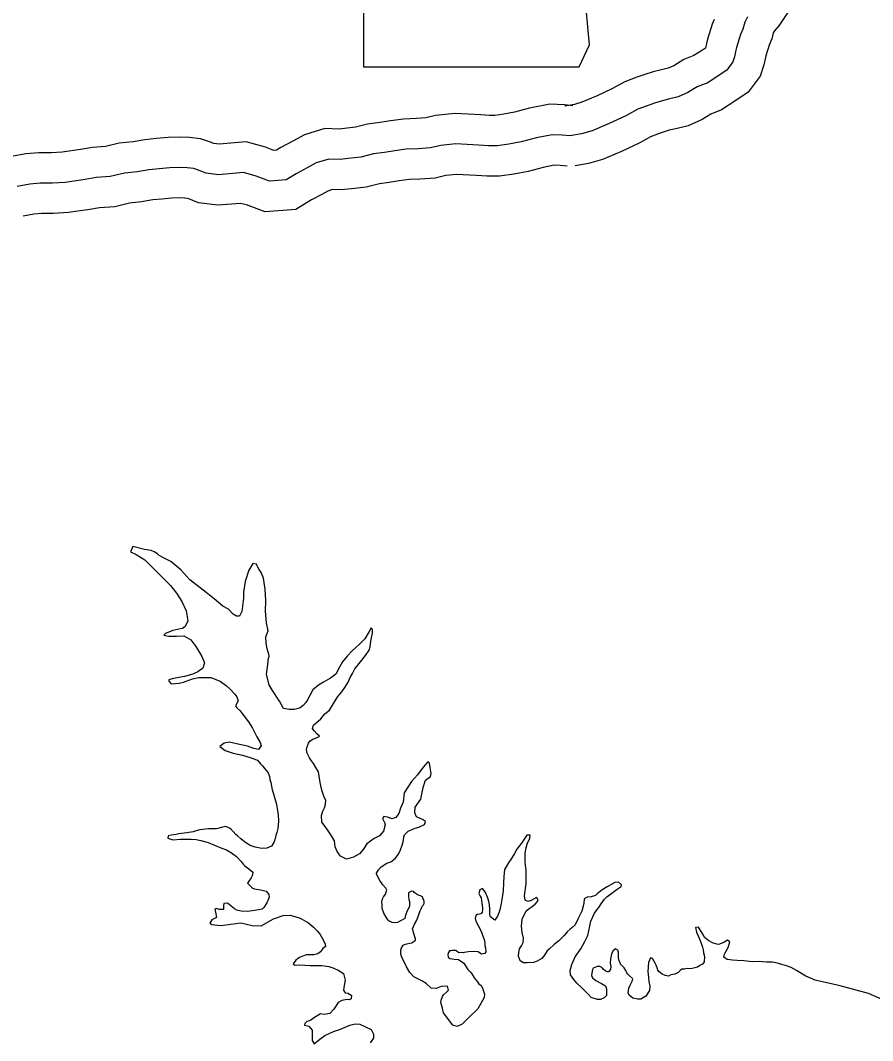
# Model space of a CAD drawing. Extents: x -83719 to 153526, y -11835 to 11446.
# Drawn here: x -3723 to -3582.6, y -3089 to -2920.9 of the extents above; entities that cross this region are included whole.
import ezdxf

# ---------------------------------------------------------------- set-up
doc = ezdxf.new("R2010")
doc.units = 0
for name, color, linetype in [('Level 10', 7, 'Continuous'), ('Level 21', 7, 'Continuous'), ('Level 59', 7, 'Continuous'), ('Level 9', 7, 'Continuous')]:
    doc.layers.add(name, color=color, linetype=linetype)

msp = doc.modelspace()

# ---------------------------------------------------------------- linework, layer by layer
at = {"layer": 'Level 10'}
for points in [[(-3608.75, -2920.76), (-3609.09, -2921.56), (-3609.83, -2924.01), (-3610.02, -2924.7), (-3610.18, -2925.47), (-3610.67, -2925.8), (-3612.07, -2926.71), (-3613.76, -2927.36), (-3615.4, -2928.39), (-3616.31, -2928.79), (-3617.4, -2929.06), (-3618.79, -2929.38), (-3620.15, -2929.81), (-3621.47, -2930.27), (-3623.44, -2931.02), (-3625.57, -2932.21), (-3628.03, -2933.36), (-3630.51, -2934.39), (-3631.73, -2934.75), (-3633.34, -2935.03)], [(-3596.68, -2919.66), (-3598.06, -2921.84), (-3598.82, -2922.62), (-3599, -2922.97), (-3599.25, -2923.97), (-3599.68, -2924.99), (-3600.22, -2926.76), (-3600.29, -2927.01), (-3600.54, -2928.25), (-3601.18, -2930.11), (-3603.12, -2932.77), (-3605.14, -2934.13), (-3607.52, -2935.68), (-3609.28, -2936.35), (-3610.69, -2937.23), (-3613.04, -2938.28), (-3615.07, -2938.79), (-3616.15, -2939.03), (-3616.99, -2939.3), (-3618.06, -2939.67), (-3619.21, -2940.11), (-3621, -2941.11), (-3623.99, -2942.51), (-3627.15, -2943.82), (-3629.45, -2944.51), (-3631.65, -2944.88)], [(-3632.04, -2934.98), (-3633.42, -2934.85), (-3635.8, -2934.74), (-3639.16, -2935.39), (-3641.65, -2936.06), (-3643.38, -2936.39), (-3644.84, -2936.59), (-3645.74, -2936.6), (-3647.19, -2936.47), (-3651.43, -2936.27), (-3654.63, -2936.57), (-3656.25, -2936.98), (-3657.79, -2937.07), (-3659.91, -2937.17), (-3662.07, -2937.47), (-3663.75, -2937.73), (-3665.82, -2938.02), (-3667.84, -2938.53), (-3669.61, -2938.72), (-3670.54, -2938.83), (-3672.86, -2938.74), (-3676.25, -2939.76), (-3678.16, -2940.79), (-3680.12, -2941.86), (-3680.85, -2942.31), (-3681.26, -2942.34), (-3682.66, -2941.81), (-3685.83, -2940.94), (-3690.28, -2941.32), (-3691.16, -2941.21), (-3691.87, -2940.93), (-3693.38, -2940.42), (-3695.16, -2940.23), (-3696.58, -2940.16), (-3698.69, -2940.23), (-3700.64, -2940.4), (-3702.52, -2940.58), (-3704.45, -2940.91), (-3706.75, -2941.16), (-3709.03, -2941.7), (-3711.14, -2941.86), (-3713.12, -2942.18), (-3716.14, -2942.62), (-3717.95, -2942.73), (-3720.02, -2942.76), (-3722.13, -2942.91), (-3724.48, -2943.36)], [(-3632.95, -2944.93), (-3634.11, -2944.83), (-3635.07, -2944.78), (-3636.91, -2945.14), (-3639.4, -2945.81), (-3641.75, -2946.26), (-3644.09, -2946.58), (-3646.12, -2946.61), (-3647.88, -2946.45), (-3651.2, -2946.29), (-3652.94, -2946.46), (-3654.71, -2946.9), (-3657.24, -2947.06), (-3658.99, -2947.14), (-3660.63, -2947.37), (-3662.29, -2947.62), (-3663.89, -2947.85), (-3666.06, -2948.4), (-3668.49, -2948.66), (-3670.16, -2948.85), (-3671.59, -2948.8), (-3672.39, -2949.04), (-3673.39, -2949.58), (-3675.09, -2950.5), (-3677.67, -2952.1), (-3682.73, -2952.48), (-3685.76, -2951.33), (-3686.75, -2951.06), (-3690.51, -2951.38), (-3693.71, -2950.95), (-3695.28, -2950.33), (-3695.51, -2950.25), (-3695.94, -2950.21), (-3696.66, -2950.17), (-3698.09, -2950.22), (-3699.74, -2950.36), (-3701.2, -2950.5), (-3703.07, -2950.82), (-3705.04, -2951.03), (-3707.49, -2951.62), (-3709.98, -2951.8), (-3711.6, -2952.06), (-3715.11, -2952.58), (-3717.58, -2952.72), (-3719.58, -2952.75), (-3720.81, -2952.84), (-3722.6, -2953.18)]]:
    msp.add_lwpolyline(points, dxfattribs=at)
at = {"layer": 'Level 21'}
msp.add_lwpolyline([(-3674.39, -2875.58), (-3671.85, -2892.5), (-3672.98, -2918.16), (-3670.72, -2919.57), (-3666.49, -2919.57), (-3666.49, -2928.59), (-3630.97, -2928.59), (-3629.27, -2924.93), (-3629.84, -2919.01), (-3628.99, -2912.24), (-3625.89, -2906.88), (-3623.92, -2902.93), (-3621.1, -2898.71), (-3619.41, -2894.19), (-3618, -2890.53), (-3615.46, -2887.43), (-3614.89, -2885.45), (-3616.02, -2884.04), (-3624.76, -2884.04), (-3622.79, -2880.1), (-3622.51, -2877.56), (-3623.68, -2875.61)], close=True, dxfattribs=at)
at = {"layer": 'Level 59'}
for points in [[(-3603.26, -2920.32), (-3603.71, -2921.22), (-3604, -2922.36), (-3604.39, -2923.27), (-3605.03, -2925.38), (-3605.16, -2925.85), (-3605.38, -2926.93), (-3605.67, -2927.77), (-3606.65, -2929.12), (-3607.91, -2929.97), (-3609.8, -2931.2), (-3611.52, -2931.85), (-3613.05, -2932.81), (-3614.67, -2933.53), (-3616.24, -2933.92), (-3617.47, -2934.21), (-3618.57, -2934.56), (-3619.77, -2934.97), (-3621.33, -2935.56), (-3623.28, -2936.66), (-3626.01, -2937.93), (-3628.83, -2939.1), (-3630.59, -2939.63), (-3632.49, -2939.96)], [(-3632.49, -2939.96), (-3633.76, -2939.84), (-3635.43, -2939.76), (-3638.03, -2940.26), (-3640.53, -2940.93), (-3642.56, -2941.33), (-3644.46, -2941.59), (-3645.93, -2941.61), (-3647.54, -2941.46), (-3651.31, -2941.28), (-3653.78, -2941.51), (-3655.48, -2941.94), (-3657.52, -2942.07), (-3659.45, -2942.16), (-3661.35, -2942.42), (-3663.02, -2942.67), (-3664.85, -2942.93), (-3666.95, -2943.46), (-3669.05, -2943.69), (-3670.35, -2943.84), (-3672.22, -2943.77), (-3674.32, -2944.4), (-3675.78, -2945.19), (-3677.6, -2946.18), (-3679.26, -2947.2), (-3682, -2947.41), (-3684.21, -2946.57), (-3686.29, -2946), (-3690.39, -2946.35), (-3692.43, -2946.08), (-3693.58, -2945.63), (-3694.45, -2945.34), (-3695.55, -2945.22), (-3696.62, -2945.17), (-3698.39, -2945.23), (-3700.19, -2945.38), (-3701.86, -2945.54), (-3703.76, -2945.87), (-3705.89, -2946.1), (-3708.26, -2946.66), (-3710.56, -2946.83), (-3712.36, -2947.12), (-3715.63, -2947.6), (-3717.76, -2947.73), (-3719.8, -2947.75), (-3721.47, -2947.88), (-3723.54, -2948.27)]]:
    msp.add_lwpolyline(points, dxfattribs=at)
at = {"layer": 'Level 9'}
for points in [[(-3692.9, -3014.81), (-3695.12, -3013.1), (-3696.58, -3011.45), (-3698.27, -3010.07), (-3699.25, -3009.55), (-3700.19, -3009.06), (-3700.42, -3008.8), (-3701, -3008.5), (-3701.5, -3008.24), (-3702.57, -3008.09), (-3704.51, -3007.62), (-3704.87, -3008.49), (-3703.96, -3008.94), (-3702.55, -3009.79), (-3701.36, -3010.95), (-3699.94, -3012.36), (-3698.28, -3014.01), (-3697.33, -3015.3), (-3696.45, -3016.66), (-3695.72, -3018.19), (-3695.44, -3019.85), (-3695.86, -3020.76), (-3696.35, -3021.1), (-3696.92, -3021.21), (-3697.92, -3021.42), (-3699.12, -3021.94), (-3699.38, -3022.18), (-3698.61, -3022.37), (-3697.31, -3022.35), (-3696.1, -3022.3), (-3694.96, -3022.99), (-3694.11, -3024.08), (-3693.22, -3025.6), (-3692.71, -3026.77), (-3692.99, -3027.64), (-3693.79, -3028.22), (-3694.62, -3028.63), (-3695.98, -3029.01), (-3696.95, -3029.16), (-3698.05, -3029.38), (-3698.58, -3029.58), (-3698.58, -3029.78), (-3698.17, -3030.21), (-3696.9, -3030.1), (-3696.14, -3029.95), (-3694.67, -3029.4), (-3693.64, -3029.18), (-3691.67, -3029.19), (-3690.13, -3029.8), (-3689.05, -3030.56), (-3688.51, -3031.02), (-3687.73, -3031.91), (-3687.35, -3032.37), (-3687.14, -3033.04), (-3687.6, -3033.85), (-3687.4, -3034.18), (-3686.89, -3034.6), (-3685.46, -3036.46), (-3684.81, -3037.55), (-3684.44, -3038.21), (-3684.06, -3038.98), (-3683.55, -3039.9), (-3683.37, -3040.44), (-3683.83, -3041.04), (-3684.57, -3040.85), (-3685.64, -3040.5), (-3687.42, -3040.09), (-3688.59, -3039.84), (-3689.46, -3039.98), (-3690.15, -3040.53), (-3689.31, -3041.18), (-3688, -3041.67), (-3686.43, -3041.98), (-3685.15, -3042.36), (-3684.14, -3042.75), (-3683.98, -3042.82), (-3683.5, -3043.38), (-3683.16, -3043.71), (-3682.76, -3044.2), (-3682.21, -3044.86), (-3682, -3045.5), (-3681.96, -3046), (-3681.79, -3046.5), (-3681.57, -3047.69), (-3681.36, -3048.33), (-3681.12, -3049.13), (-3680.84, -3050.06), (-3680.66, -3051.12), (-3680.58, -3051.76), (-3680.5, -3052.86), (-3680.62, -3054.03), (-3680.78, -3054.7), (-3680.94, -3055.2), (-3681.13, -3055.91), (-3681.29, -3056.38), (-3681.65, -3056.95), (-3682.42, -3057.29), (-3683.28, -3057.37), (-3684.35, -3057.15), (-3685.19, -3056.86), (-3685.77, -3056.47)], [(-3673.67, -3046.49), (-3673.82, -3045.45), (-3673.93, -3044.72), (-3674.37, -3043.99), (-3674.75, -3043.33), (-3675.06, -3042.93), (-3675.4, -3042.43), (-3675.64, -3042), (-3675.77, -3041.64), (-3675.88, -3041.04), (-3675.85, -3040.74), (-3675.56, -3040), (-3675.27, -3039.59), (-3674.87, -3039.32), (-3674.44, -3039.15), (-3673.91, -3038.97), (-3673.74, -3038.84), (-3674.21, -3038.47), (-3674.65, -3037.98), (-3674.89, -3037.58), (-3674.77, -3037.05), (-3673.54, -3035.99), (-3672.85, -3035.18), (-3672.13, -3034.54), (-3671.47, -3033.49), (-3670.72, -3032.31), (-3670.1, -3031.54), (-3669.6, -3030.83), (-3669.01, -3029.95), (-3668.72, -3029.18), (-3668.3, -3028.51), (-3667.94, -3027.77), (-3667.45, -3027.12), (-3667.02, -3026.58), (-3666.17, -3025.57), (-3665.58, -3024.69), (-3665.42, -3024.12), (-3665.3, -3023.22), (-3665.2, -3022.65), (-3665.01, -3021.88), (-3665.02, -3021.41), (-3665.06, -3021.15), (-3665.26, -3020.98), (-3665.58, -3021.59), (-3666.3, -3022.8), (-3667.19, -3023.68), (-3668.38, -3024.8), (-3669.2, -3025.68), (-3669.99, -3026.59), (-3670.42, -3027.37), (-3671.04, -3028.61), (-3671.96, -3029.29), (-3673.12, -3029.97), (-3673.92, -3030.45), (-3674.84, -3031.23), (-3675.3, -3032.01), (-3675.72, -3032.88), (-3676.02, -3033.29), (-3676.45, -3033.79), (-3676.94, -3034.2), (-3677.47, -3034.34), (-3677.94, -3034.45), (-3678.74, -3034.46), (-3679.68, -3034.27), (-3680.33, -3033.08), (-3681.49, -3031.32), (-3682.07, -3030.4), (-3682.49, -3028.7), (-3682.34, -3027.46), (-3682.19, -3026.49), (-3682.16, -3026.02), (-3682.06, -3025.72), (-3682.1, -3025.35), (-3682.38, -3024.45), (-3682.56, -3023.55), (-3682.57, -3022.49), (-3682.19, -3021.51), (-3682.47, -3020.15), (-3682.63, -3018.24), (-3682.59, -3016.47), (-3682.71, -3014.6), (-3682.97, -3012.84), (-3683.38, -3011.87), (-3683.69, -3011.38), (-3683.89, -3011.01), (-3684.1, -3010.68), (-3684.14, -3010.51), (-3684.74, -3010.42), (-3685.42, -3011.5), (-3686, -3013.34), (-3686.25, -3015.12), (-3686.3, -3016.09), (-3686.51, -3017.86), (-3686.57, -3018.3), (-3686.93, -3019.07), (-3687.43, -3019.08), (-3688, -3018.75), (-3688.75, -3017.93), (-3689.66, -3017.44), (-3691.11, -3016.22), (-3692.9, -3014.81)], [(-3657.09, -3065.17), (-3657.5, -3065.04), (-3657.83, -3064.81), (-3658.14, -3064.58), (-3658.27, -3064.45), (-3658.61, -3064.39), (-3659.07, -3064.63), (-3659.1, -3065.3), (-3659.02, -3065.76), (-3658.95, -3066.06), (-3658.94, -3066.77), (-3659.01, -3067), (-3659.33, -3067.64), (-3659.56, -3068.31), (-3659.68, -3068.88), (-3660.88, -3069.56), (-3661.24, -3069.6), (-3661.78, -3069.54), (-3662.32, -3069.25), (-3662.62, -3068.95), (-3662.79, -3068.69), (-3663.17, -3067.99), (-3663.41, -3067.23), (-3663.45, -3066.63), (-3663.49, -3066.13), (-3663.37, -3065.66), (-3663.2, -3065.29), (-3662.97, -3065.05), (-3662.88, -3064.88), (-3662.68, -3064.21), (-3662.82, -3063.88), (-3663.3, -3063.32), (-3663.81, -3062.62), (-3664.22, -3061.89), (-3664.36, -3061.53), (-3664.36, -3061.43), (-3664.03, -3060.85), (-3663.57, -3060.38), (-3662.68, -3059.77), (-3661.98, -3059.56), (-3661.28, -3059.01), (-3660.72, -3058.27), (-3660.4, -3057.56), (-3660.11, -3056.83), (-3659.89, -3055.99), (-3659.86, -3055.45), (-3659.76, -3055.12), (-3659.17, -3054.47), (-3658.01, -3053.99), (-3657.38, -3053.81), (-3656.48, -3053.4), (-3656.29, -3052.9), (-3656.79, -3052.6), (-3657.77, -3052.15), (-3658.04, -3051.49), (-3658.02, -3050.55), (-3657.04, -3049.23), (-3656.69, -3047.29), (-3656.31, -3046.12), (-3655.48, -3045.5), (-3655.36, -3045), (-3655.54, -3044.03), (-3655.61, -3043.27), (-3655.92, -3043.07), (-3656.67, -3043.95), (-3657.62, -3045.23), (-3658.58, -3046.31), (-3659.82, -3048.17), (-3659.97, -3049.71), (-3660.39, -3050.72), (-3660.68, -3051.59), (-3661.17, -3052.23), (-3661.8, -3052.44), (-3662.57, -3052.21), (-3663.18, -3052.06), (-3663.37, -3052.39), (-3663.03, -3053.06), (-3662.96, -3053.46), (-3663.21, -3054.5), (-3663.87, -3055.24), (-3664.77, -3055.72), (-3665.96, -3056.57), (-3666.58, -3057.51), (-3667.17, -3058.22), (-3668.17, -3058.77), (-3669.33, -3059.09), (-3670.31, -3058.6), (-3670.82, -3057.87), (-3671.16, -3057.08), (-3671.31, -3056.11), (-3671.79, -3055.28), (-3672.64, -3053.95), (-3673.39, -3053), (-3673.4, -3051.89), (-3673.21, -3051.19), (-3672.95, -3050.65), (-3672.76, -3050.08), (-3672.73, -3049.38), (-3673.01, -3048.88), (-3673.36, -3047.75), (-3673.67, -3046.49)], [(-3685.77, -3056.47), (-3686.1, -3056.24), (-3686.74, -3055.75), (-3687.22, -3055.32), (-3687.56, -3055.03), (-3688, -3054.53), (-3688.3, -3054.23), (-3688.57, -3054), (-3689.21, -3053.71), (-3689.71, -3053.85), (-3690.31, -3053.99), (-3690.71, -3054.13), (-3691.48, -3054.11), (-3692.04, -3054.12), (-3692.51, -3054.16), (-3692.98, -3054.2), (-3693.54, -3054.27), (-3694.58, -3054.59), (-3695.61, -3054.77), (-3696.91, -3054.95), (-3697.38, -3055.06), (-3698.18, -3055.17), (-3698.67, -3055.28), (-3698.74, -3055.64), (-3697.93, -3055.9), (-3696.66, -3055.82), (-3694.89, -3055.79), (-3694.09, -3055.85), (-3693.32, -3056.04), (-3692.11, -3056.39), (-3690, -3057.23), (-3689.09, -3057.55), (-3688.25, -3058.08), (-3687.41, -3058.67), (-3686.66, -3059.49), (-3686.32, -3059.92), (-3686.08, -3060.22), (-3685.41, -3060.71), (-3684.73, -3061.27), (-3684.83, -3061.84), (-3685.02, -3062.17), (-3685.42, -3062.71), (-3685.61, -3063.05), (-3684.8, -3063.87), (-3684.46, -3064), (-3683.73, -3064.13), (-3683.19, -3064.22), (-3682.56, -3064.38), (-3682.11, -3064.91), (-3682.04, -3065.37), (-3682.14, -3065.64), (-3682.43, -3066.28), (-3682.92, -3067.09), (-3683.18, -3067.33), (-3684.42, -3067.54), (-3685.68, -3067.73), (-3686.65, -3067.68), (-3687.39, -3067.52), (-3687.76, -3067.29), (-3688.33, -3066.86), (-3688.67, -3066.5), (-3688.94, -3066.34), (-3689.51, -3066.44), (-3689.57, -3066.78), (-3689.56, -3067.38), (-3690.26, -3067.39), (-3690.77, -3067.26), (-3691, -3067.33), (-3690.82, -3068.13), (-3690.75, -3068.7), (-3691.48, -3069.11), (-3691.8, -3069.65), (-3691.5, -3069.88), (-3690.03, -3070.06), (-3686.73, -3069.61), (-3684.85, -3070.02), (-3683.38, -3070.1), (-3681.33, -3068.94), (-3679.76, -3068.38), (-3678.53, -3068.33), (-3676.92, -3068.81), (-3675.57, -3069.6), (-3674.73, -3070.29), (-3674.12, -3070.91), (-3673.64, -3071.51), (-3673.23, -3072.3), (-3672.82, -3073.13), (-3672.75, -3073.47), (-3673.18, -3073.84), (-3673.57, -3074.35), (-3674.04, -3074.72), (-3674.67, -3074.86), (-3675.94, -3074.85), (-3677.03, -3075.33), (-3677.63, -3075.77), (-3678.12, -3076.38), (-3677.82, -3076.58), (-3677.05, -3076.5), (-3675.31, -3076.64), (-3673.38, -3076.65), (-3672.2, -3076.8)], [(-3626.43, -3065.32), (-3625.17, -3064.4), (-3624.74, -3064.06), (-3624.05, -3063.62), (-3624.02, -3063.32), (-3624.49, -3062.92), (-3625.12, -3062.93), (-3626.38, -3063.65), (-3627.21, -3064.16), (-3628.01, -3064.81), (-3628.3, -3065.08), (-3629, -3065.32), (-3629.67, -3065.37), (-3630.17, -3065.64), (-3630.22, -3066.44), (-3630.54, -3067.65), (-3631.12, -3068.89), (-3631.64, -3069.94), (-3632.17, -3070.41), (-3632.47, -3070.65), (-3632.93, -3071.09), (-3633.46, -3071.7), (-3634.35, -3072.55), (-3635.08, -3073.19), (-3635.93, -3073.94), (-3636.23, -3074.21), (-3636.69, -3074.95), (-3637.12, -3075.49), (-3637.88, -3075.93), (-3638.51, -3076.14), (-3639.55, -3076.19), (-3640.15, -3076.17), (-3640.69, -3075.87), (-3640.96, -3075.07), (-3640.94, -3074.47), (-3640.81, -3073.87), (-3640.45, -3073.4), (-3640.22, -3072.83), (-3640.17, -3072.12), (-3640.35, -3071.19), (-3640.49, -3070.16), (-3640.38, -3068.99), (-3639.69, -3067.64), (-3638.24, -3066.55), (-3637.84, -3066.08), (-3637.71, -3065.74), (-3638.02, -3065.41), (-3638.91, -3065.93), (-3639.45, -3066.07), (-3639.85, -3065.87), (-3639.96, -3065.17), (-3639.72, -3063.2), (-3639.7, -3062.06), (-3639.72, -3060.79), (-3639.82, -3060.16), (-3639.87, -3059.52), (-3639.87, -3058.96), (-3639.88, -3058.12), (-3639.73, -3057.22), (-3639.47, -3056.41), (-3639.21, -3055.94), (-3639.08, -3055.64), (-3639.05, -3055.17), (-3639.59, -3055.14), (-3640.47, -3056.46), (-3641.23, -3057.44), (-3641.65, -3058.15), (-3642.34, -3059.32), (-3642.54, -3059.63), (-3642.96, -3060.27), (-3643.26, -3060.81), (-3643.31, -3061.41), (-3643.41, -3061.98), (-3643.43, -3063.01), (-3643.51, -3064.32), (-3643.6, -3065.02), (-3643.72, -3065.76), (-3643.85, -3066.43), (-3644.01, -3067.2), (-3644.07, -3067.47), (-3644.2, -3067.93), (-3644.42, -3068.51), (-3644.85, -3069.15), (-3645.02, -3069.05), (-3645.63, -3068.56), (-3645.7, -3068.12), (-3645.68, -3067.22), (-3645.82, -3066.25), (-3646, -3065.55), (-3646.14, -3065.22), (-3646.31, -3064.86), (-3646.48, -3064.49), (-3646.92, -3063.96), (-3647.35, -3064.14), (-3647.48, -3064.77), (-3647.27, -3065.2), (-3647.14, -3065.5), (-3646.99, -3066.34), (-3646.88, -3067.1), (-3646.91, -3067.5), (-3646.94, -3067.84)], [(-3646.94, -3067.84), (-3647.2, -3068.14), (-3647.37, -3068.15), (-3647.7, -3068.25), (-3648, -3068.39), (-3648.09, -3068.86), (-3647.95, -3069.42), (-3647.54, -3070.12), (-3647.2, -3070.85), (-3646.96, -3071.48), (-3646.57, -3072.51), (-3646.54, -3072.98), (-3646.5, -3073.34), (-3646.39, -3073.71), (-3646.35, -3074.38), (-3646.51, -3074.65), (-3647.05, -3074.76), (-3647.62, -3074.4), (-3648.29, -3074.3), (-3649.19, -3074.38), (-3649.92, -3074.46), (-3650.02, -3074.53), (-3650.36, -3074.5), (-3650.79, -3074.54), (-3651.06, -3074.34), (-3651.36, -3074.18), (-3651.66, -3074.15), (-3651.93, -3074.15), (-3652.1, -3074.19), (-3652.36, -3074.23), (-3652.53, -3074.5), (-3652.62, -3074.83), (-3652.55, -3075.26), (-3652.28, -3075.49), (-3651.58, -3075.59), (-3650.88, -3075.64), (-3650, -3076.23), (-3649.32, -3077.26), (-3649.11, -3077.52), (-3648.94, -3077.69), (-3648.67, -3078.02), (-3648.3, -3078.68), (-3647.75, -3079.31), (-3647.55, -3079.61), (-3647.14, -3079.94), (-3646.91, -3080.3), (-3646.8, -3080.7), (-3646.59, -3081.36), (-3646.65, -3081.9), (-3647.66, -3083.75), (-3647.89, -3083.99), (-3648.98, -3085.04), (-3649.71, -3085.72), (-3650.23, -3086.32), (-3651.1, -3086.7), (-3651.8, -3086.45), (-3653.3, -3084.4), (-3653.51, -3083.66), (-3653.75, -3082.73), (-3653.69, -3082.33), (-3653.5, -3081.73), (-3653.3, -3081.46), (-3652.81, -3081.01), (-3652.48, -3080.68), (-3652.69, -3080.04), (-3653.69, -3080.09), (-3654.55, -3080.44), (-3655.36, -3080.35), (-3656.2, -3079.62), (-3656.87, -3079.17), (-3658.19, -3078.48), (-3658.86, -3077.76), (-3659.44, -3076.86), (-3659.79, -3076.03), (-3660.13, -3075.4), (-3660.34, -3074.74), (-3660.35, -3074.1), (-3660.22, -3073.73), (-3659.96, -3073.29), (-3659.73, -3073.16), (-3659.36, -3073.05), (-3658.89, -3072.95), (-3658.53, -3072.91), (-3657.93, -3072.43), (-3657.93, -3072.26), (-3658.28, -3071.17), (-3658.35, -3070.93), (-3658.42, -3070.6), (-3658.1, -3069.83), (-3657.71, -3069.15), (-3657.39, -3068.25), (-3657.16, -3067.64), (-3657, -3067.27), (-3656.9, -3067.04), (-3656.74, -3066.7), (-3656.7, -3066.77), (-3656.51, -3066.4), (-3656.51, -3066.03), (-3656.65, -3065.63), (-3656.76, -3065.33), (-3657.09, -3065.17)], [(-3611.48, -3076.88), (-3612.58, -3077.16), (-3613.18, -3077.14), (-3613.65, -3077.24), (-3614.08, -3077.22), (-3614.31, -3077.45), (-3614.67, -3077.76), (-3615.24, -3078.03), (-3615.87, -3078.17), (-3616.27, -3078.38), (-3616.8, -3078.29), (-3617.28, -3078.06), (-3617.78, -3077.67), (-3618.02, -3077.37), (-3618.09, -3077.17), (-3618.3, -3076.57), (-3618.47, -3076.24), (-3618.67, -3075.87), (-3618.91, -3075.48), (-3619.21, -3075.38), (-3619.57, -3076.15), (-3619.69, -3077.63), (-3619.57, -3078.63), (-3619.5, -3079.26), (-3619.32, -3080.03), (-3619.41, -3080.73), (-3620, -3081.67), (-3620.8, -3082.15), (-3621.3, -3082.16), (-3622.13, -3082), (-3622.74, -3081.51), (-3622.91, -3081.14), (-3622.82, -3080.37), (-3622.6, -3079.87), (-3622.24, -3079.2), (-3622.14, -3078.89), (-3622.18, -3078.76), (-3622.82, -3078.2), (-3622.95, -3078.04), (-3623.12, -3077.81), (-3623.3, -3077.47), (-3623.57, -3077.01), (-3624.18, -3076.42), (-3624.18, -3076.38), (-3624.45, -3075.72), (-3624.49, -3075.29), (-3624.5, -3074.45), (-3624.58, -3074.12), (-3624.98, -3073.86), (-3625.44, -3074.26), (-3625.64, -3074.77), (-3625.76, -3075.24), (-3625.83, -3075.54), (-3625.85, -3076.24), (-3625.78, -3076.77), (-3625.8, -3077.31), (-3626.17, -3077.68), (-3626.37, -3077.65), (-3626.57, -3077.55), (-3626.74, -3077.45), (-3627.01, -3077.22), (-3627.14, -3077.06), (-3627.24, -3076.96), (-3627.55, -3076.8), (-3628.01, -3076.77), (-3628.11, -3076.84), (-3628.68, -3077.08), (-3628.78, -3077.31), (-3628.84, -3077.55), (-3628.93, -3078.25), (-3628.76, -3078.68), (-3628.25, -3079.11), (-3627.28, -3079.6), (-3626.64, -3079.96), (-3626.5, -3080.49), (-3626.46, -3080.96), (-3626.45, -3081.53), (-3626.45, -3081.56), (-3626.84, -3081.97), (-3627.44, -3082.24), (-3627.94, -3082.21), (-3628.98, -3081.89), (-3629.52, -3081.33), (-3630.47, -3080.38), (-3631.38, -3079.52), (-3631.86, -3078.96), (-3632.4, -3078.17), (-3632.48, -3077.46), (-3632.19, -3076.49), (-3631.61, -3075.18), (-3630.69, -3073.87), (-3630.04, -3072.65), (-3629.55, -3071.68), (-3629.2, -3070.14), (-3629.05, -3069.3), (-3628.46, -3068.02), (-3628, -3067.41), (-3627.74, -3067.08), (-3627.35, -3066.47), (-3626.82, -3065.7), (-3626.43, -3065.32)], [(-3578.93, -3083.19), (-3583.33, -3081.24), (-3587.99, -3080), (-3592.11, -3079.06), (-3593.62, -3078.41), (-3595.17, -3077.46), (-3596.05, -3076.94), (-3596.99, -3076.62), (-3597.79, -3076.39), (-3598.29, -3076.27), (-3599.13, -3076.08), (-3600.1, -3076.06), (-3601.44, -3075.97), (-3602.44, -3076.02), (-3603.84, -3075.87), (-3604.95, -3075.79), (-3605.72, -3075.73), (-3606.59, -3075.64), (-3607.16, -3075.25), (-3607.06, -3074.78), (-3606.9, -3074.55), (-3606.44, -3073.64), (-3606.16, -3072.73), (-3606.53, -3072.47), (-3607.12, -3072.84), (-3608.02, -3073.19), (-3608.29, -3073.09), (-3608.99, -3072.87), (-3609.63, -3072.54), (-3610.31, -3072.02), (-3610.51, -3071.62), (-3610.89, -3071.02), (-3611.33, -3070.33), (-3611.8, -3070.34), (-3611.66, -3071.14), (-3611.21, -3072.13), (-3610.9, -3072.93), (-3610.65, -3073.59), (-3610.55, -3074.03), (-3610.47, -3074.53), (-3610.33, -3075.13), (-3610.39, -3076), (-3610.68, -3076.4), (-3611.08, -3076.64), (-3611.48, -3076.88)], [(-3672.2, -3076.8), (-3671.37, -3077.06), (-3670.66, -3077.41), (-3669.82, -3077.97), (-3669.5, -3079.04), (-3669.72, -3080.27), (-3669.78, -3080.68), (-3669.51, -3081.11), (-3669.01, -3081.2), (-3668.5, -3081.56), (-3668.56, -3082.13), (-3668.89, -3082.3), (-3669.19, -3082.24), (-3670.06, -3082.42), (-3670.69, -3082.73), (-3671.38, -3083.84), (-3672.07, -3084.52), (-3672.97, -3084.7), (-3673.57, -3084.6), (-3674.76, -3085.29), (-3675.16, -3085.66), (-3675.43, -3085.73), (-3675.86, -3085.87), (-3676.15, -3086.21), (-3676.22, -3086.44), (-3675.52, -3086.6), (-3674.97, -3087.26), (-3674.96, -3087.83), (-3674.98, -3089), (-3674.64, -3089.56), (-3673.68, -3088.78), (-3672.89, -3088.17), (-3671.43, -3087.51), (-3670.3, -3087.1), (-3668.74, -3086.44), (-3667.9, -3086.23), (-3667.13, -3086.32), (-3666.19, -3086.74), (-3665.25, -3087.16), (-3664.84, -3087.93), (-3664.87, -3088.59), (-3665.42, -3089.37)]]:
    msp.add_lwpolyline(points, dxfattribs=at)

doc.saveas('drawing.dxf')
